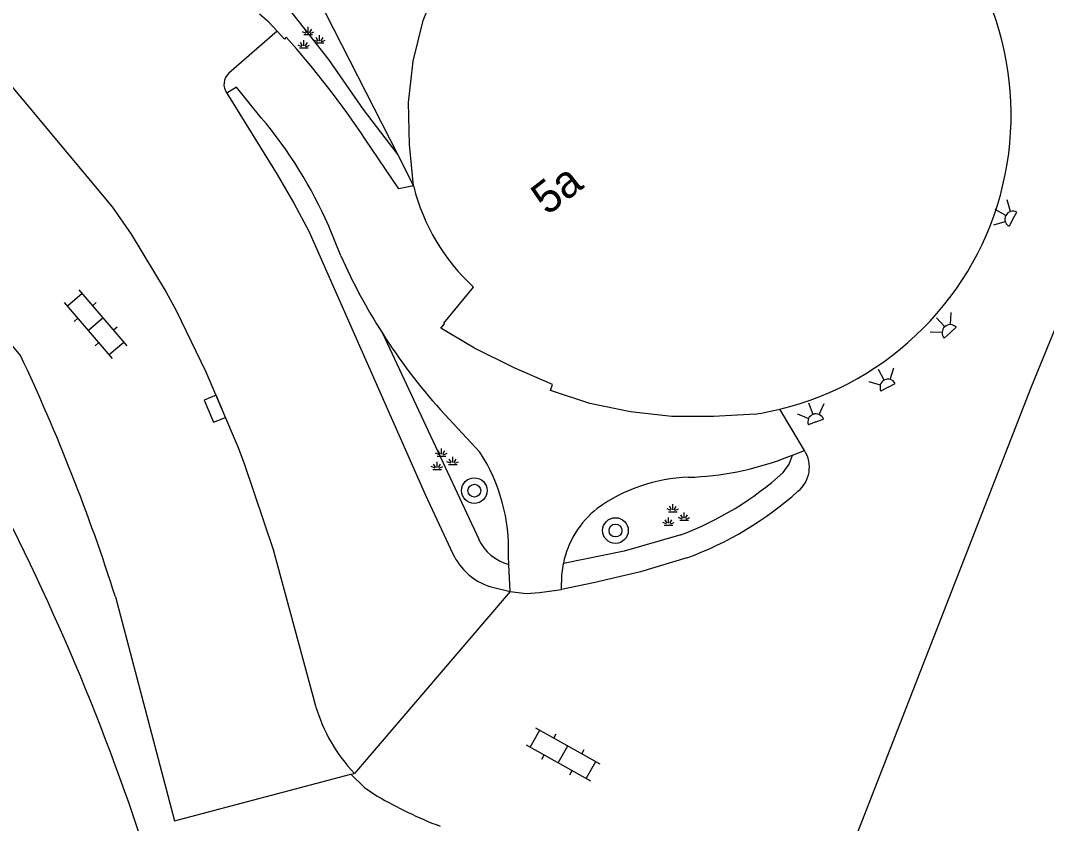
# Model space of a CAD drawing. Extents: x 128999 to 131010, y 395498 to 399007.
# Drawn here: x 130028.87 to 130060.82, y 398926.01 to 398951.02 of the extents above; entities that cross this region are included whole.
import ezdxf

# ---------------------------------------------------------------- set-up
doc = ezdxf.new("R2010")
doc.units = 0
for name, color, linetype in [('gg-afsc-hekwerk', 7, 'Continuous'), ('gg-anno-huisnummerreeks BGT', 7, 'Continuous'), ('gg-bbg-hoofdgebouw', 7, 'Continuous'), ('gg-knt-verharding', 7, 'Continuous'), ('gg-knt-verharding nz', 7, 'Continuous'), ('gt-grn-groengrens', 7, 'Continuous'), ('gt-grn-weggrens', 7, 'Continuous'), ('gt-symb-boom', 7, 'Continuous'), ('gt-symb-groenvak', 7, 'Continuous'), ('gt-symb-klinker verharding', 7, 'Continuous'), ('gt-symb-kolk', 7, 'Continuous'), ('gt-symb-lichtpunt', 7, 'Continuous')]:
    doc.layers.add(name, color=color, linetype=linetype)

# ---------------------------------------------------------------- blocks, each defined once
blk = doc.blocks.new('gt0-LPUNT')
at = {"layer": 'gt-symb-lichtpunt'}
for p, q in [((0, 0), (-0.25, 0)), ((0, 0), (0.25, 0)), ((-0.177, -0.177), (-0.442, -0.442)), ((0, -0.25), (0, -0.625)), ((0.442, -0.442), (0.177, -0.177))]:
    blk.add_line(p, q, dxfattribs=at)
blk.add_arc((0, 0), 0.25, 180, 0, dxfattribs=at)
blk = doc.blocks.new('gt0-GRVAK')
at = {"layer": 'gt-symb-groenvak'}
for p, q in [((-0.091, 0.211), (-0.156, 0.322)), ((-0.047, 0.214), (-0.047, 0.393)), ((-0.004, 0.211), (0.061, 0.322)), ((-0.11, 0.189), (-0.228, 0.24)), ((-0.182, 0.153), (0.088, 0.153)), ((0.015, 0.189), (0.133, 0.24)), ((0.262, -0.052), (0.197, 0.059)), ((0.305, -0.049), (0.305, 0.13)), ((0.349, -0.052), (0.414, 0.059)), ((-0.245, -0.228), (-0.363, -0.177)), ((-0.318, -0.264), (-0.047, -0.264)), ((-0.226, -0.206), (-0.291, -0.095)), ((-0.183, -0.203), (-0.183, -0.024)), ((-0.139, -0.206), (-0.074, -0.095)), ((-0.12, -0.228), (-0.002, -0.177)), ((0.243, -0.074), (0.125, -0.023)), ((0.17, -0.11), (0.441, -0.11)), ((0.368, -0.074), (0.486, -0.023))]:
    blk.add_line(p, q, dxfattribs=at)
blk = doc.blocks.new('gt0-KL1')
at = {"layer": 'gt-symb-klinker verharding'}
for p, q in [((-0.5, 0.3), (-0.5, 0.45)), ((0.5, 0.3), (0.5, 0.45)), ((-1.15, 0.3), (1.15, 0.3)), ((-1, -0.3), (-1, 0.3)), ((0, -0.3), (0, 0.3)), ((1, -0.3), (1, 0.3)), ((-1.15, -0.3), (1.15, -0.3)), ((-0.5, -0.45), (-0.5, -0.3)), ((0.5, -0.45), (0.5, -0.3))]:
    blk.add_line(p, q, dxfattribs=at)
blk = doc.blocks.new('gt0-BOOM')
at = {"layer": 'gt-symb-boom'}
for radius in [0.4, 0.2]:
    blk.add_circle((0, 0), radius, dxfattribs=at)
blk = doc.blocks.new('gt0-KOLK')
at = {"layer": 'gt-symb-kolk'}
blk.add_lwpolyline([(0, 0), (0.375, 0), (0.375, 0.4), (-0.375, 0.4), (-0.375, 0), (0, 0)], dxfattribs=at)

msp = doc.modelspace()

# ---------------------------------------------------------------- linework, layer by layer
at = {"layer": 'gg-afsc-hekwerk'}
msp.add_arc((129962.555, 398902.232), 73.845, 14.01088, 35.11234, dxfattribs=at)
at = {"layer": 'gg-bbg-hoofdgebouw'}
msp.add_line((130041.116, 398945.851), (130041.114, 398945.874), dxfattribs=at)
for points in [[(130041.114, 398945.874), (130040.983, 398947.157), (130040.96, 398948.464), (130041.101, 398949.758), (130041.416, 398951.026), (130041.901, 398952.237), (130042.575, 398953.359), (130043.375, 398954.394), (130044.322, 398955.292), (130045.328, 398956.01)], [(130051.761, 398938.763), (130050.453, 398938.685), (130049.159, 398938.691), (130047.872, 398938.828), (130046.607, 398939.092), (130045.379, 398939.495), (130045.441, 398939.685), (130044.242, 398940.2), (130043.015, 398940.812), (130041.962, 398941.435), (130042.075, 398941.577), (130042.057, 398941.591), (130042.976, 398942.718)]]:
    msp.add_lwpolyline(points, dxfattribs=at)
for centre, radius, start, end in [((130050.292, 398948.081), 9.433, 283.635, 49.6631), ((130047.323, 398947.417), 6.401, 194.1616, 227.232), ((130050.332, 398947.871), 9.22, 278.9168, 283.7031)]:
    msp.add_arc(centre, radius, start, end, dxfattribs=at)
at = {"layer": 'gg-knt-verharding'}
for p, q in [((130028.872, 398940.589), (130016.773, 398955.209)), ((130037.937, 398952.105), (130040.621, 398946.842)), ((130036.864, 398950.685), (130035.364, 398949.38)), ((130040.621, 398946.842), (130041.114, 398945.874)), ((130038.849, 398943.688), (130038.476, 398944.611)), ((130043.181, 398937.571), (130041.95, 398938.895)), ((130052.917, 398937.486), (130053.289, 398937.628)), ((130052.655, 398937.387), (130052.917, 398937.486)), ((130044.08, 398934.074), (130044.068, 398934.327)), ((130044.119, 398933.238), (130044.08, 398934.074)), ((130043.488, 398933.388), (130044.119, 398933.238)), ((130039.16, 398927.54), (130039.27, 398927.569))]:
    msp.add_line(p, q, dxfattribs=at)
for points in [[(130056.619, 398955.558), (130057.524, 398956.734), (130058.417, 398955.898), (130059.612, 398954.518), (130060.623, 398952.756), (130061.322, 398950.856), (130061.614, 398948.877), (130061.615, 398946.868), (130061.403, 398944.89), (130061.797, 398943.164), (130060.337, 398939.574), (130050.19, 398913.562)], [(130036.864, 398950.685), (130036.607, 398950.972), (130036.317, 398951.218)], [(130037.149, 398950.503), (130037.092, 398950.436), (130036.864, 398950.685)], [(130036.369, 398947.991), (130035.603, 398948.948), (130035.302, 398948.76)], [(130035.302, 398948.76), (130036.861, 398946.222), (130037.385, 398945.331), (130037.852, 398944.457), (130041.486, 398936.234), (130042.34, 398934.407)], [(130041.114, 398945.874), (130040.653, 398945.777), (130039.609, 398947.327)], [(130049.62, 398934.281), (130048.177, 398933.843), (130046.719, 398933.507), (130045.719, 398933.299)], [(130045.719, 398933.299), (130045.732, 398933.744), (130045.781, 398934.111)], [(130031.829, 398933.069), (130033.666, 398926.093), (130039.16, 398927.54)], [(130039.16, 398927.54), (130039.586, 398927.129), (130039.984, 398926.862)]]:
    msp.add_lwpolyline(points, dxfattribs=at)
for centre, radius, start, end in [((130015.032, 398930.831), 29.6, 33.8688, 41.651), ((130035.658, 398949.038), 0.451, 130.6352, 217.9436), ((130025.741, 398939.019), 13.909, 23.7062, 40.1704), ((130055.66, 398951.16), 18.397, 203.9627, 212.4855), ((130055.635, 398951.151), 18.371, 212.5053, 221.8473), ((129972.68, 398914.152), 62.1, 17.73536, 25.19594), ((130052.472, 398937.106), 0.969, 309.2192, 32.5722), ((130038.487, 398934.544), 5.586, 357.7715, 32.8134), ((130049.398, 398945.951), 9.163, 271.7488, 290.8192), ((130049.846, 398931.649), 5.146, 91.8701, 125.8081), ((130045.968, 398944.313), 10.676, 290.0009, 311.8049), ((130048.604, 398933.553), 2.878, 127.9366, 168.826), ((130044.09, 398935.222), 1.93, 204.9758, 251.8378), ((130046.884, 398938.717), 13.717, 239.8008, 248.8657)]:
    msp.add_arc(centre, radius, start, end, dxfattribs=at)
at = {"layer": 'gg-knt-verharding nz'}
msp.add_line((130053.289, 398937.628), (130052.516, 398938.914), dxfattribs=at)
for points in [[(130023.452, 398955.136), (130031.722, 398945.212), (130032.32, 398944.368), (130033.406, 398942.562), (130033.716, 398941.987), (130034.647, 398940.078), (130035.647, 398937.718), (130035.852, 398937.192), (130036.742, 398934.538), (130038.063, 398929.668)], [(130044.119, 398933.238), (130044.624, 398933.176), (130045.03, 398933.202), (130045.719, 398933.299)]]:
    msp.add_lwpolyline(points, dxfattribs=at)
msp.add_arc((130043.014, 398931.118), 5.159, 196.3277, 223.4732, dxfattribs=at)
at = {"layer": 'gt-grn-groengrens'}
msp.add_line((130040.142, 398941.279), (130043.141, 398934.86), dxfattribs=at)
for points in [[(130040.885, 398960.711), (130037.041, 398957.317), (130036.24, 398955.576), (130036.101, 398953.87), (130036.557, 398952.244), (130038.468, 398949.802), (130039.545, 398948.247), (130040.621, 398946.842)], [(130052.628, 398936.942), (130052.808, 398937.197), (130052.917, 398937.486)], [(130049.439, 398935.002), (130047.672, 398934.486), (130045.781, 398934.111)]]:
    msp.add_lwpolyline(points, dxfattribs=at)
for centre, radius, start, end in [((130045.927, 398944.365), 10, 290.5576, 312.0701), ((130044.465, 398935.488), 1.466, 205.381, 254.7563)]:
    msp.add_arc(centre, radius, start, end, dxfattribs=at)
at = {"layer": 'gt-grn-weggrens'}
msp.add_line((130044.119, 398933.238), (130039.27, 398927.569), dxfattribs=at)

# ---------------------------------------------------------------- block references
at = {"layer": 'gt-symb-boom'}
for p in [(130043.006, 398936.378), (130047.401, 398935.134)]:
    msp.add_blockref('gt0-BOOM', p, dxfattribs=at)
at = {"layer": 'gt-symb-groenvak'}
for p in [(130037.879, 398950.431), (130042.029, 398937.301), (130049.235, 398935.566)]:
    msp.add_blockref('gt0-GRVAK', p, dxfattribs=at)
at = {"layer": 'gt-symb-klinker verharding'}
for p, rotation in [((130031.214, 398941.561), 130.53915174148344), ((130045.767, 398928.161), -29.20484033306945)]:
    msp.add_blockref('gt0-KL1', p, dxfattribs=dict(at, rotation=rotation))
at = {"layer": 'gt-symb-kolk', "rotation": 112.75457751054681}
msp.add_blockref('gt0-KOLK', (130035.106, 398939.005), dxfattribs=at)
at = {"layer": 'gt-symb-lichtpunt'}
for p, rotation in [((130059.78, 398944.831), -118.54670111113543), ((130057.824, 398941.297), -137.69428428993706), ((130055.889, 398939.598), -151.61561518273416), ((130053.643, 398938.517), -159.25506309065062)]:
    msp.add_blockref('gt0-LPUNT', p, dxfattribs=dict(at, rotation=rotation))

# ---------------------------------------------------------------- texts
at = {"layer": 'gg-anno-huisnummerreeks BGT'}
msp.add_text('5a', height=1, rotation=37.7, dxfattribs=at).set_placement((130045.277, 398944.929))

doc.saveas('drawing.dxf')
